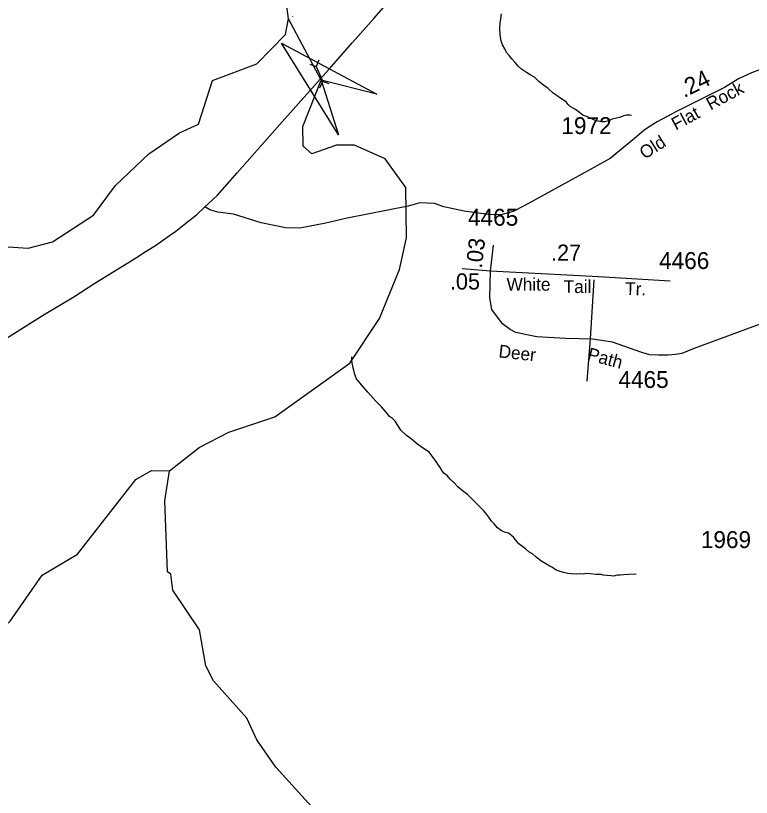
# Model space of a CAD drawing. Extents: x 1547597 to 1699558, y 810033 to 920809.
# Drawn here: x 1681077 to 1686521, y 890219 to 896004 of the extents above; entities that cross this region are included whole.
import ezdxf

# ---------------------------------------------------------------- set-up
doc = ezdxf.new("R2010")
doc.units = 0
for name, color, linetype in [('Exist Hydrographic Creek Single Shore', 7, 'Continuous'), ('Exist Hydrographic Misc Water Feature', 7, 'Continuous'), ('Exist Road Non-System Type 51', 7, 'Continuous'), ('Exist Road Primary US Attributed', 7, 'Continuous'), ('Exist Road Secondary Mileage Hundredths English Label', 7, 'Continuous'), ('Exist Road Secondary Structure Culvert Attributed CELL', 7, 'Continuous'), ('Exist Road Secondary Structure Culvert CELL', 7, 'Continuous'), ('Exist Road Secondary Type 41 Attributed', 7, 'Continuous'), ('Exist Road Secondary Type 51 Attributed', 7, 'Continuous'), ('Exist Road Secondary Type 51 Label', 7, 'Continuous'), ('Exist Road Secondary Type 51 Number Label', 7, 'Continuous')]:
    doc.layers.add(name, color=color, linetype=linetype)

msp = doc.modelspace()

# ---------------------------------------------------------------- linework, layer by layer
at = {"layer": 'Exist Hydrographic Creek Single Shore'}
for points in [[(1683095.5, 895981.5), (1683086.7, 896054.1), (1683090.7, 896369.2), (1683387.6, 896875.3), (1683627.6, 897200.6), (1683750.6, 897370.1), (1683744.7, 897547.5), (1683719.7, 897580.8), (1683721.6, 897764.7), (1683806.5, 898015), (1683825.7, 898061.3), (1683794.2, 898173.5), (1683704.8, 898230.2), (1683594.6, 898358.1)], [(1680832.5, 894304.6), (1681170.1, 894283.4), (1681350.6, 894330), (1681653.6, 894527.4), (1681816.7, 894747.8), (1682062.3, 894980.6), (1682290, 895136.9), (1682431.1, 895201.2), (1682533.5, 895525.2), (1682861.5, 895646.9), (1683072.8, 895865.9), (1683095.5, 895981.5)], [(1682216.6, 892635), (1682435.6, 892807.7), (1682653.6, 892921.5), (1682995.6, 893036), (1683550.6, 893431.7), (1683770.6, 893762.1), (1683916.6, 894126.7), (1683968.6, 894358.8), (1683964.6, 894733.1), (1683810.5, 894944.3), (1683585.4, 895045.9), (1683452.3, 895045.9), (1683267.8, 894981.8), (1683203.8, 895038.3), (1683201.2, 895184.4), (1683337, 895527.9), (1683095.5, 895981.5)], [(1679377.6, 889872.9), (1679402.6, 889898.8), (1679628.6, 889995.9), (1679948.6, 890258.5), (1680835.6, 891340.2), (1681037.6, 891523.2), (1681274.6, 891863), (1681534.6, 892018.6), (1681965.7, 892571.1), (1682083.7, 892637.7), (1682216.6, 892635)], [(1683388.6, 890014.5), (1683001.7, 890442.6), (1682862.7, 890645.7), (1682788.6, 890804.7), (1682541.6, 891082.1), (1682484.6, 891191.6), (1682437.6, 891458.6), (1682240.6, 891751.4), (1682224.6, 891869.9), (1682200.6, 891886.9), (1682180.6, 892412.4), (1682216.6, 892635)]]:
    msp.add_lwpolyline(points, dxfattribs=at)
at = {"layer": 'Exist Hydrographic Misc Water Feature'}
msp.add_line((1683124.6, 896001.4), (1683125.4, 895998.1), dxfattribs=at)
for points in [[(1685633.8, 895266.3), (1685621.8, 895268.4), (1685607.8, 895268.6), (1685595.8, 895266.7), (1685577.6, 895262.8), (1685545.6, 895251.1), (1685523.5, 895245.4), (1685491.4, 895237.8), (1685467.3, 895226), (1685437.2, 895218.3), (1685413.2, 895218.6), (1685387.2, 895222.8), (1685359.3, 895231.1), (1685319.4, 895251.7), (1685303.5, 895257.8), (1685275.7, 895266.1), (1685249.8, 895286.4), (1685220, 895308.8), (1685180.3, 895331.2), (1685166.4, 895347.3), (1685150.6, 895365.5), (1685110.9, 895391.9), (1685085, 895410.2), (1685053.3, 895430.6), (1685017.6, 895464.9), (1684981.9, 895489.4), (1684948.1, 895517.7), (1684916.6, 895548.1), (1684884.7, 895566.4), (1684856.9, 895584.8), (1684821, 895607.1), (1684795.3, 895629.5), (1684773.5, 895657.7), (1684747.9, 895683.9), (1684728.1, 895710.2), (1684708.4, 895732.4), (1684696.6, 895758.5), (1684680.8, 895788.7), (1684667.4, 895824.9), (1684661.8, 895866.9), (1684660.2, 895911), (1684662.6, 895948.9), (1684667, 895980.9), (1684671.4, 896016.9)], [(1685669.4, 891870.6), (1685613.3, 891867.1), (1685577.3, 891865.5), (1685549.2, 891863.8), (1685533.3, 891864), (1685517.2, 891860.2), (1685503.2, 891856.3), (1685483.1, 891858.6), (1685455.1, 891860.8), (1685425.2, 891863.2), (1685409.3, 891869.3), (1685369.3, 891867.8), (1685329.3, 891872.2), (1685299.3, 891874.4), (1685279.2, 891870.8), (1685247.3, 891873), (1685225.2, 891871.3), (1685187.1, 891873.7), (1685163.1, 891876), (1685131.2, 891882.3), (1685105.4, 891890.5), (1685077.4, 891900.9), (1685049.6, 891919.1), (1685029.7, 891929.4), (1684970.1, 891964.1), (1684928.5, 891996.6), (1684900.7, 892020.9), (1684874.8, 892037.2), (1684849, 892059.4), (1684821.3, 892079.7), (1684799.4, 892095.9), (1684777.6, 892122.1), (1684761.9, 892144.4), (1684748, 892154.4), (1684724.3, 892174.7), (1684694.3, 892181.1), (1684670.4, 892193.4), (1684642.6, 892213.7), (1684617.1, 892244), (1684599.1, 892264.1), (1684577.4, 892292.3), (1684563.7, 892312.5), (1684540, 892342.8), (1684478.7, 892401.5), (1684450.9, 892429.8), (1684421.2, 892460.2), (1684383.5, 892486.5), (1684349.8, 892517), (1684322.1, 892547.2), (1684292.4, 892573.6), (1684270.6, 892601.9), (1684246.8, 892616.1), (1684231.1, 892638.3), (1684219.3, 892660.4), (1684205.4, 892676.6), (1684187.8, 892704.8), (1684166.1, 892735.1), (1684136.4, 892773.3), (1684094.8, 892801.8), (1684043.1, 892838.3), (1684003.4, 892872.8), (1683969.7, 892897.1), (1683926.2, 892935.6), (1683906.4, 892967.9), (1683884.7, 893002.1), (1683865.1, 893022.3), (1683843.1, 893038.6), (1683829.4, 893056.7), (1683783.8, 893109.2), (1683764.2, 893129.5), (1683742.2, 893151.7), (1683683, 893218.4), (1683651.4, 893254.8), (1683623.8, 893287.1), (1683600, 893317.3), (1683586.4, 893349.5), (1683578.8, 893379.6), (1683571, 893407.6), (1683567.4, 893437.8), (1683565.5, 893457.8), (1683565.8, 893479.7)]]:
    msp.add_lwpolyline(points, dxfattribs=at)
at = {"layer": 'Exist Road Non-System Type 51'}
for points in [[(1685657.2, 895095.1), (1685475, 894946.6), (1685244.2, 894819.9), (1684839.2, 894597.9), (1684757.8, 894553.8), (1684666.9, 894530), (1684573.1, 894531.5), (1684395.9, 894556.8), (1684245.5, 894589.6), (1684176.1, 894614.9), (1684068.9, 894619.4), (1683982.5, 894594.1), (1683529.8, 894506.1), (1683371.4, 894467.5), (1683179.3, 894431.7), (1683073.6, 894433.2), (1682894.9, 894472), (1682688.4, 894536), (1682573.7, 894550.9), (1682514.2, 894567.3), (1682482.9, 894586.7)], [(1685356.4, 894048.1), (1685327.8, 893612.7)], [(1685327.8, 893612.7), (1685304.7, 893299.7)]]:
    msp.add_lwpolyline(points, dxfattribs=at)
at = {"layer": 'Exist Road Primary US Attributed'}
msp.add_lwpolyline([(1680912.3, 893558.7), (1681288.7, 893792.6), (1681508, 893923.1), (1681663.6, 894023.3), (1681835.8, 894129.8), (1681970.5, 894215.5), (1682042.6, 894261.4), (1682111.5, 894304.2), (1682216.4, 894377.3), (1682262.4, 894409.7), (1682325, 894457.7), (1682415.3, 894530.8), (1682472.7, 894585.1), (1682570.9, 894676.9), (1682717.1, 894840.9), (1683030.3, 895195.9), (1683412.9, 895625), (1683569, 895804.6), (1683726.7, 895983.1), (1684013.8, 896311)], dxfattribs=at)
at = {"layer": 'Exist Road Secondary Structure Culvert Attributed CELL'}
msp.add_lwpolyline([(1683467.2, 895121.9), (1683045.2, 895801.6), (1683750.5, 895424), (1683337, 895527.9)], close=True, dxfattribs=at)
at = {"layer": 'Exist Road Secondary Structure Culvert CELL'}
for p, q in [((1683254, 895645.3), (1683301.6, 895627.8)), ((1683321.8, 895674.4), (1683301.6, 895627.8)), ((1683301.6, 895627.8), (1683349.2, 895516.6)), ((1683329.1, 895470), (1683349.2, 895516.6)), ((1683396.9, 895499), (1683349.2, 895516.6))]:
    msp.add_line(p, q, dxfattribs=at)
at = {"layer": 'Exist Road Secondary Type 41 Attributed'}
msp.add_lwpolyline([(1686779.7, 895655.1), (1686718.4, 895643.6), (1686672.2, 895634.7), (1686623.2, 895621.1), (1686587.8, 895606.8), (1686522.5, 895581), (1686425.2, 895537.4), (1686322.9, 895473.6), (1686099.5, 895361.8), (1685967, 895294.8), (1685824, 895218.8), (1685764.4, 895181.5), (1685725.7, 895154.7), (1685657.2, 895095.1)], dxfattribs=at)
at = {"layer": 'Exist Road Secondary Type 51 Attributed'}
for points in [[(1684591.3, 894113.7), (1684613.1, 894306.2)], [(1684591.3, 894113.7), (1684381.4, 894131.2)], [(1686604.9, 893728.8), (1686223.9, 893586.9), (1686089.2, 893537.8), (1686005.7, 893503.4), (1685959.7, 893497.1), (1685906.5, 893491.9), (1685834.5, 893491.9), (1685768.7, 893495), (1685709.7, 893510.7), (1685493.6, 893588), (1685345.8, 893610.7), (1685146.5, 893614.9), (1684934.4, 893627.6), (1684859.3, 893641.2), (1684778.9, 893659), (1684737.1, 893680.9), (1684678.7, 893724.3), (1684600, 893829.3), (1684586.9, 893916.8), (1684591.3, 894113.7)], [(1685920.3, 894039.3), (1685389.1, 894070.3), (1684591.3, 894113.7)]]:
    msp.add_lwpolyline(points, dxfattribs=at)

# ---------------------------------------------------------------- texts
at = {"layer": 'Exist Road Secondary Mileage Hundredths English Label'}
for s, height, rotation, p in [('.24', 125, 26.58222, (1686023.1, 895393.5)), ('.03', 120, 83.32122, (1684526.5, 894130)), ('.27', 120, 0.05814, (1685038.5, 894190)), ('.05', 120, 0.05818, (1684290.3, 893976.9))]:
    msp.add_text(s, height=height, rotation=rotation, dxfattribs=at).set_placement(p)
at = {"layer": 'Exist Road Secondary Type 51 Label'}
for s, rotation, p in [('Rock', 28.1337, (1686219.4, 895301.6)), ('Flat', 28.39224, (1685962.1, 895153.1)), ('Old', 32.16631, (1685731, 894938.1)), ('White', 0.05814, (1684709.8, 893968.5)), ('Tail', 0.05814, (1685132.6, 893951.4)), ('Tr.', 358.62572, (1685586.2, 893936.8)), ('Deer', 353.67877, (1684647.3, 893475.7)), ('Path', 344.86278, (1685301.3, 893457.9))]:
    msp.add_text(s, height=95, rotation=rotation, dxfattribs=at).set_placement(p)
at = {"layer": 'Exist Road Secondary Type 51 Number Label'}
for s, p in [('1972', (1685115, 895128)), ('4465', (1684424.2, 894449.6)), ('4466', (1685838.1, 894129.1)), ('4465', (1685537.3, 893248.9)), ('1969', (1686147.1, 892064))]:
    msp.add_text(s, height=125, dxfattribs=at).set_placement(p)

doc.saveas('drawing.dxf')
